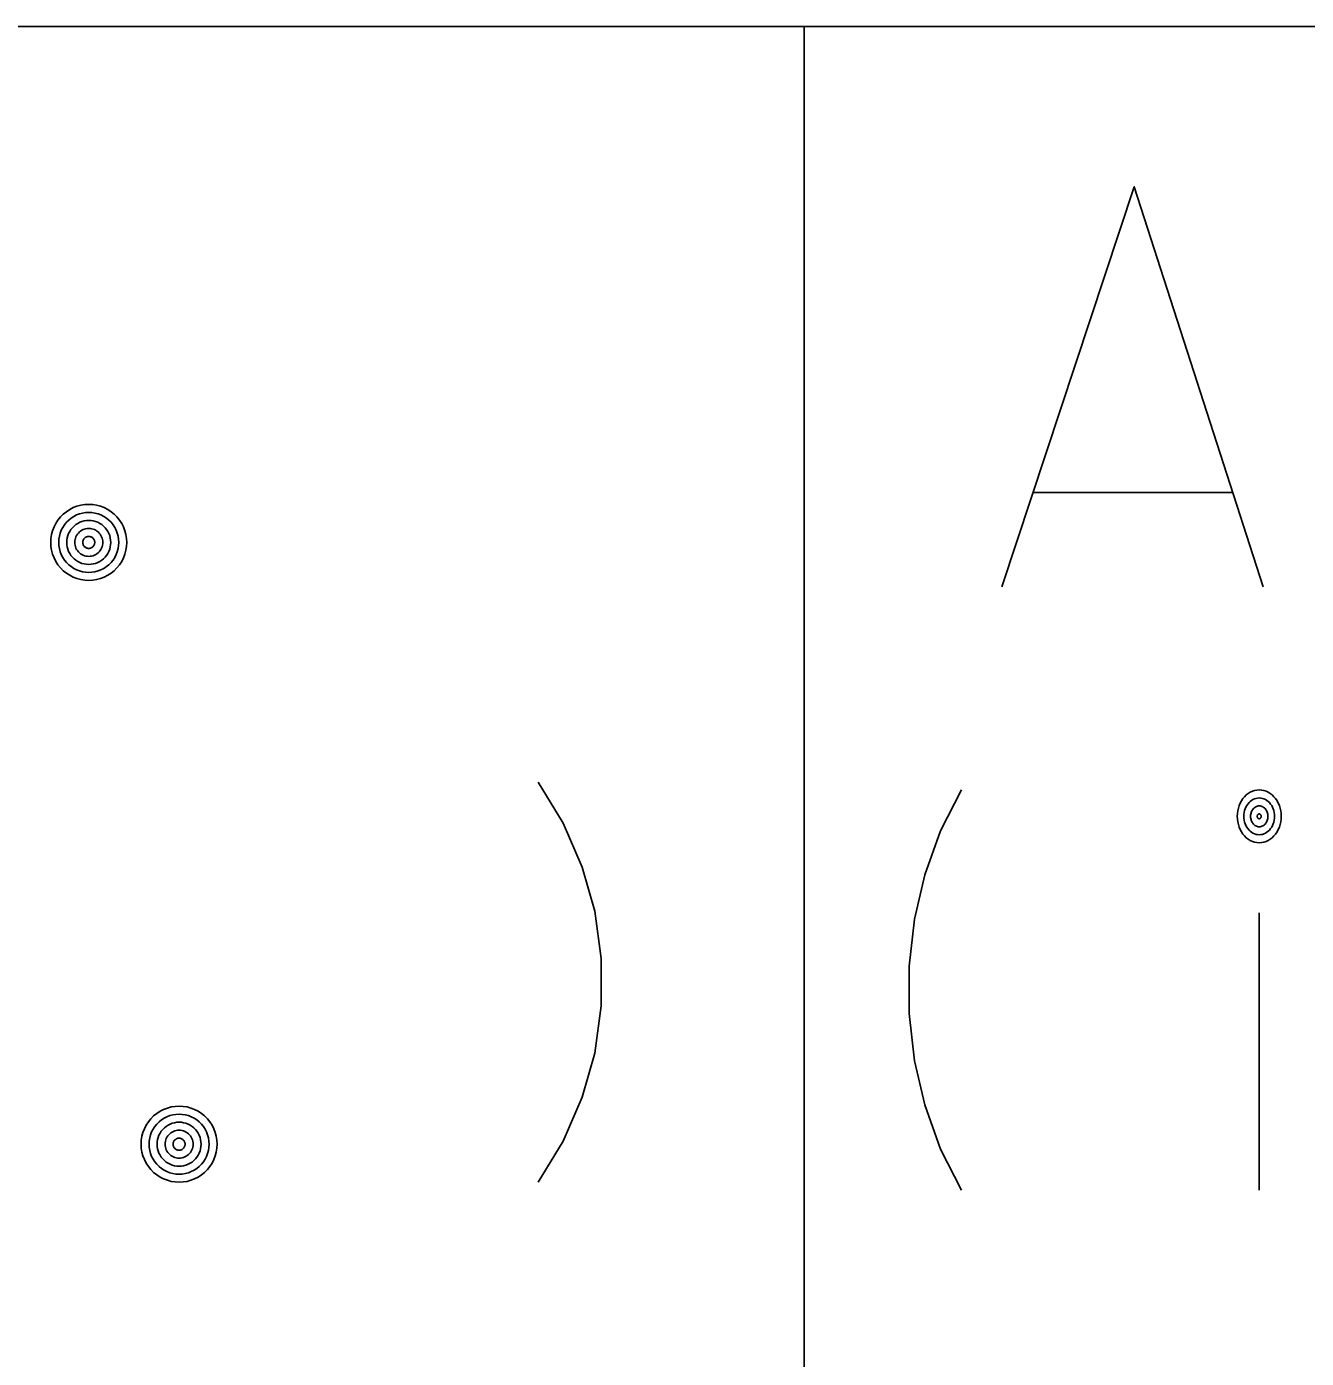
# Model space of a CAD drawing. Extents: x 635698 to 639877, y 296617 to 300175.
# Drawn here: x 639092.54 to 639102.13, y 299947.01 to 299957 of the extents above; entities that cross this region are included whole.
import ezdxf

# ---------------------------------------------------------------- set-up
doc = ezdxf.new("R2010")
doc.units = 0
doc.layers.add('1', color=7, linetype='Continuous')
doc.layers.add('3', color=7, linetype='Continuous')

msp = doc.modelspace()

# ---------------------------------------------------------------- linework, layer by layer
at = {"layer": '1'}
for p, q in [((639199.162, 299956.999), (639074.7148, 299956.999)), ((639098.3642, 299956.999), (639098.3642, 299833.2734))]:
    msp.add_line(p, q, dxfattribs=at)
at = {"layer": '3'}
for points in [[(639099.8478, 299952.7983), (639100.8399, 299955.7983), (639101.8081, 299952.7983)], [(639100.084, 299953.507), (639101.5723, 299953.507)], [(639093.2859, 299953.1319), (639093.2845, 299953.1615), (639093.2797, 299953.1912), (639093.272, 299953.2198), (639093.2614, 299953.2476), (639093.2478, 299953.2743), (639093.2314, 299953.2992), (639093.2127, 299953.3223), (639093.1914, 299953.3436), (639093.1684, 299953.3622), (639093.1435, 299953.3787), (639093.1167, 299953.3923), (639093.0889, 299953.4029), (639093.0603, 299953.4106), (639093.0307, 299953.4153), (639093.001, 299953.4168), (639092.971, 299953.4153), (639092.9417, 299953.4106), (639092.9128, 299953.4029), (639092.8849, 299953.3923), (639092.8586, 299953.3787), (639092.8333, 299953.3622), (639092.8102, 299953.3436), (639092.789, 299953.3223), (639092.7703, 299953.2992), (639092.7542, 299953.2743), (639092.7406, 299953.2476), (639092.73, 299953.2198), (639092.7223, 299953.1912), (639092.7176, 299953.1615), (639092.7161, 299953.1319), (639092.7176, 299953.1019), (639092.7223, 299953.0726), (639092.73, 299953.0436), (639092.7406, 299953.0158), (639092.7542, 299952.9894), (639092.7703, 299952.9642), (639092.789, 299952.9411), (639092.8102, 299952.9198), (639092.8333, 299952.9012), (639092.8586, 299952.8851), (639092.8849, 299952.8715), (639092.9128, 299952.8609), (639092.9417, 299952.8532), (639092.971, 299952.8484), (639093.001, 299952.847), (639093.0307, 299952.8484), (639093.0603, 299952.8532), (639093.0889, 299952.8609), (639093.1167, 299952.8715), (639093.1435, 299952.8851), (639093.1684, 299952.9012), (639093.1914, 299952.9198), (639093.2127, 299952.9411), (639093.2314, 299952.9642), (639093.2478, 299952.9894), (639093.2614, 299953.0158), (639093.272, 299953.0436), (639093.2797, 299953.0726), (639093.2845, 299953.1019), (639093.2859, 299953.1319)], [(639093.2259, 299953.1319), (639093.2248, 299953.1553), (639093.2211, 299953.1784), (639093.2149, 299953.2015), (639093.2065, 299953.2234), (639093.1958, 299953.2443), (639093.183, 299953.2641), (639093.168, 299953.2824), (639093.1515, 299953.2989), (639093.1332, 299953.3139), (639093.1134, 299953.3267), (639093.0926, 299953.3373), (639093.0706, 299953.3458), (639093.0475, 299953.352), (639093.0245, 299953.3556), (639093.001, 299953.3567), (639092.9776, 299953.3556), (639092.9541, 299953.352), (639092.9314, 299953.3458), (639092.9095, 299953.3373), (639092.8886, 299953.3267), (639092.8688, 299953.3139), (639092.8505, 299953.2989), (639092.8337, 299953.2824), (639092.819, 299953.2641), (639092.8062, 299953.2443), (639092.7952, 299953.2234), (639092.7868, 299953.2015), (639092.7809, 299953.1784), (639092.7773, 299953.1553), (639092.7758, 299953.1319), (639092.7773, 299953.1084), (639092.7809, 299953.085), (639092.7868, 299953.0623), (639092.7952, 299953.0403), (639092.8062, 299953.0195), (639092.819, 299952.9997), (639092.8337, 299952.9814), (639092.8505, 299952.9645), (639092.8688, 299952.9499), (639092.8886, 299952.9371), (639092.9095, 299952.9261), (639092.9314, 299952.9177), (639092.9541, 299952.9118), (639092.9776, 299952.9081), (639093.001, 299952.9067), (639093.0245, 299952.9081), (639093.0475, 299952.9118), (639093.0706, 299952.9177), (639093.0926, 299952.9261), (639093.1134, 299952.9371), (639093.1332, 299952.9499), (639093.1515, 299952.9645), (639093.168, 299952.9814), (639093.183, 299952.9997), (639093.1958, 299953.0195), (639093.2065, 299953.0403), (639093.2149, 299953.0623), (639093.2211, 299953.085), (639093.2248, 299953.1084), (639093.2259, 299953.1319)], [(639093.1658, 299953.1319), (639093.1651, 299953.1491), (639093.1621, 299953.1659), (639093.1578, 299953.1828), (639093.1515, 299953.1989), (639093.1438, 299953.2143), (639093.1343, 299953.2289), (639093.1237, 299953.2421), (639093.1112, 299953.2546), (639093.0981, 299953.2652), (639093.0834, 299953.2747), (639093.068, 299953.2824), (639093.0519, 299953.2886), (639093.0351, 299953.293), (639093.0182, 299953.2959), (639093.001, 299953.2967), (639092.9838, 299953.2959), (639092.9666, 299953.293), (639092.9501, 299953.2886), (639092.9336, 299953.2824), (639092.9183, 299953.2747), (639092.904, 299953.2652), (639092.8904, 299953.2546), (639092.8783, 299953.2421), (639092.8673, 299953.2289), (639092.8582, 299953.2143), (639092.8501, 299953.1989), (639092.8439, 299953.1828), (639092.8395, 299953.1659), (639092.837, 299953.1491), (639092.8359, 299953.1319), (639092.837, 299953.1147), (639092.8395, 299953.0975), (639092.8439, 299953.081), (639092.8501, 299953.0645), (639092.8582, 299953.0491), (639092.8673, 299953.0348), (639092.8783, 299953.0213), (639092.8904, 299953.0092), (639092.904, 299952.9982), (639092.9183, 299952.9891), (639092.9336, 299952.981), (639092.9501, 299952.9748), (639092.9666, 299952.9704), (639092.9838, 299952.9678), (639093.001, 299952.9667), (639093.0182, 299952.9678), (639093.0351, 299952.9704), (639093.0519, 299952.9748), (639093.068, 299952.981), (639093.0834, 299952.9891), (639093.0981, 299952.9982), (639093.1112, 299953.0092), (639093.1237, 299953.0213), (639093.1343, 299953.0348), (639093.1438, 299953.0491), (639093.1515, 299953.0645), (639093.1578, 299953.081), (639093.1621, 299953.0975), (639093.1651, 299953.1147), (639093.1658, 299953.1319)], [(639093.1058, 299953.1319), (639093.1054, 299953.1429), (639093.1036, 299953.1535), (639093.1006, 299953.1641), (639093.097, 299953.1744), (639093.0918, 299953.1843), (639093.086, 299953.1934), (639093.079, 299953.2022), (639093.0713, 299953.2099), (639093.0625, 299953.2168), (639093.0534, 299953.2227), (639093.0435, 299953.2278), (639093.0332, 299953.2315), (639093.0226, 299953.2344), (639093.012, 299953.2363), (639093.001, 299953.2366), (639092.99, 299953.2363), (639092.979, 299953.2344), (639092.9684, 299953.2315), (639092.9582, 299953.2278), (639092.9483, 299953.2227), (639092.9391, 299953.2168), (639092.9307, 299953.2099), (639092.923, 299953.2022), (639092.9161, 299953.1934), (639092.9098, 299953.1843), (639092.9051, 299953.1744), (639092.901, 299953.1641), (639092.8981, 299953.1535), (639092.8966, 299953.1429), (639092.8959, 299953.1319), (639092.8966, 299953.1209), (639092.8981, 299953.1099), (639092.901, 299953.0993), (639092.9051, 299953.089), (639092.9098, 299953.0792), (639092.9161, 299953.07), (639092.923, 299953.0616), (639092.9307, 299953.0539), (639092.9391, 299953.0469), (639092.9483, 299953.0407), (639092.9582, 299953.0359), (639092.9684, 299953.0319), (639092.979, 299953.029), (639092.99, 299953.0275), (639093.001, 299953.0268), (639093.012, 299953.0275), (639093.0226, 299953.029), (639093.0332, 299953.0319), (639093.0435, 299953.0359), (639093.0534, 299953.0407), (639093.0625, 299953.0469), (639093.0713, 299953.0539), (639093.079, 299953.0616), (639093.086, 299953.07), (639093.0918, 299953.0792), (639093.097, 299953.089), (639093.1006, 299953.0993), (639093.1036, 299953.1099), (639093.1054, 299953.1209), (639093.1058, 299953.1319)], [(639093.0461, 299953.1319), (639093.0457, 299953.1366), (639093.045, 299953.141), (639093.0439, 299953.1458), (639093.042, 299953.1502), (639093.0398, 299953.1542), (639093.0373, 299953.1583), (639093.0343, 299953.1619), (639093.031, 299953.1652), (639093.0274, 299953.1681), (639093.0234, 299953.1707), (639093.0193, 299953.1729), (639093.0149, 299953.1747), (639093.0102, 299953.1758), (639093.0058, 299953.1766), (639093.001, 299953.1769), (639092.9963, 299953.1766), (639092.9915, 299953.1758), (639092.9871, 299953.1747), (639092.9827, 299953.1729), (639092.9783, 299953.1707), (639092.9746, 299953.1681), (639092.971, 299953.1652), (639092.9673, 299953.1619), (639092.9644, 299953.1583), (639092.9618, 299953.1542), (639092.9596, 299953.1502), (639092.9582, 299953.1458), (639092.9571, 299953.141), (639092.9563, 299953.1366), (639092.956, 299953.1319), (639092.9563, 299953.1271), (639092.9571, 299953.1224), (639092.9582, 299953.118), (639092.9596, 299953.1136), (639092.9618, 299953.1092), (639092.9644, 299953.1055), (639092.9673, 299953.1019), (639092.971, 299953.0982), (639092.9746, 299953.0953), (639092.9783, 299953.0927), (639092.9827, 299953.0905), (639092.9871, 299953.089), (639092.9915, 299953.0879), (639092.9963, 299953.0872), (639093.001, 299953.0868), (639093.0058, 299953.0872), (639093.0102, 299953.0879), (639093.0149, 299953.089), (639093.0193, 299953.0905), (639093.0234, 299953.0927), (639093.0274, 299953.0953), (639093.031, 299953.0982), (639093.0343, 299953.1019), (639093.0373, 299953.1055), (639093.0398, 299953.1092), (639093.042, 299953.1136), (639093.0439, 299953.118), (639093.045, 299953.1224), (639093.0457, 299953.1271), (639093.0461, 299953.1319)], [(639096.3702, 299948.3349), (639096.5591, 299948.6421), (639096.7009, 299948.9728), (639096.7953, 299949.3031), (639096.8426, 299949.6576), (639096.8426, 299950.0121), (639096.7953, 299950.3666), (639096.7009, 299950.6969), (639096.5591, 299951.0276), (639096.3702, 299951.3349)], [(639099.5459, 299948.2761), (639099.3884, 299948.5833), (639099.2703, 299948.914), (639099.1916, 299949.2443), (639099.1522, 299949.5988), (639099.1522, 299949.9533), (639099.1916, 299950.3078), (639099.2703, 299950.6381), (639099.3884, 299950.9688), (639099.5459, 299951.2761)], [(639101.9424, 299951.078), (639101.9415, 299951.0985), (639101.9391, 299951.119), (639101.9345, 299951.1391), (639101.9284, 299951.1585), (639101.9205, 299951.1768), (639101.911, 299951.1944), (639101.9, 299951.2105), (639101.8878, 299951.2252), (639101.8747, 299951.238), (639101.86, 299951.2493), (639101.8448, 299951.2589), (639101.8286, 299951.2662), (639101.8118, 299951.2717), (639101.7947, 299951.275), (639101.7776, 299951.2757), (639101.7602, 299951.275), (639101.7431, 299951.2717), (639101.7267, 299951.2662), (639101.7105, 299951.2589), (639101.6949, 299951.2493), (639101.6806, 299951.238), (639101.6672, 299951.2252), (639101.6549, 299951.2105), (639101.644, 299951.1944), (639101.6348, 299951.1768), (639101.6269, 299951.1585), (639101.6208, 299951.1391), (639101.6162, 299951.119), (639101.6134, 299951.0985), (639101.6125, 299951.078), (639101.6134, 299951.0571), (639101.6162, 299951.0366), (639101.6208, 299951.0168), (639101.6269, 299950.9974), (639101.6348, 299950.9791), (639101.644, 299950.9615), (639101.6549, 299950.9454), (639101.6672, 299950.9307), (639101.6806, 299950.9176), (639101.6949, 299950.9066), (639101.7105, 299950.8971), (639101.7267, 299950.8897), (639101.7431, 299950.8842), (639101.7602, 299950.8809), (639101.7776, 299950.8798), (639101.7947, 299950.8809), (639101.8118, 299950.8842), (639101.8286, 299950.8897), (639101.8448, 299950.8971), (639101.86, 299950.9066), (639101.8747, 299950.9179), (639101.8878, 299950.9307), (639101.9003, 299950.9454), (639101.911, 299950.9615), (639101.9205, 299950.9791), (639101.9284, 299950.9974), (639101.9345, 299951.0168), (639101.9391, 299951.0366), (639101.9415, 299951.0571), (639101.9424, 299951.078)], [(639101.8927, 299951.078), (639101.8918, 299951.0922), (639101.8899, 299951.1065), (639101.8869, 299951.1204), (639101.8826, 299951.134), (639101.8771, 299951.1468), (639101.8707, 299951.1589), (639101.8631, 299951.1702), (639101.8545, 299951.1805), (639101.8451, 299951.1897), (639101.835, 299951.1973), (639101.8243, 299951.2039), (639101.813, 299951.2091), (639101.8014, 299951.2127), (639101.7895, 299951.2153), (639101.7776, 299951.216), (639101.7654, 299951.2153), (639101.7535, 299951.2127), (639101.7419, 299951.2091), (639101.7306, 299951.2039), (639101.7199, 299951.1973), (639101.7099, 299951.1897), (639101.7007, 299951.1805), (639101.6922, 299951.1702), (639101.6845, 299951.1589), (639101.6778, 299951.1468), (639101.6726, 299951.134), (639101.6681, 299951.1204), (639101.665, 299951.1065), (639101.6632, 299951.0922), (639101.6626, 299951.078), (639101.6632, 299951.0633), (639101.665, 299951.0494), (639101.6681, 299951.0351), (639101.6726, 299951.0219), (639101.6778, 299951.0087), (639101.6845, 299950.9967), (639101.6922, 299950.9857), (639101.7007, 299950.9754), (639101.7099, 299950.9663), (639101.7199, 299950.9586), (639101.7306, 299950.952), (639101.7419, 299950.9469), (639101.7535, 299950.9428), (639101.7654, 299950.9406), (639101.7776, 299950.9399), (639101.7895, 299950.9406), (639101.8014, 299950.9428), (639101.813, 299950.9469), (639101.8243, 299950.952), (639101.835, 299950.9586), (639101.8451, 299950.9663), (639101.8545, 299950.9754), (639101.8631, 299950.9857), (639101.8707, 299950.9967), (639101.8771, 299951.0087), (639101.8826, 299951.0219), (639101.8869, 299951.0351), (639101.8899, 299951.0494), (639101.8918, 299951.0633), (639101.8927, 299951.078)], [(639101.8426, 299951.078), (639101.8423, 299951.086), (639101.8411, 299951.0941), (639101.8393, 299951.1021), (639101.8368, 299951.1095), (639101.8338, 299951.1168), (639101.8301, 299951.1237), (639101.8258, 299951.13), (639101.821, 299951.1358), (639101.8158, 299951.141), (639101.81, 299951.1453), (639101.8039, 299951.149), (639101.7978, 299951.1519), (639101.7911, 299951.1541), (639101.7843, 299951.1556), (639101.7776, 299951.156), (639101.7706, 299951.1556), (639101.7639, 299951.1541), (639101.7575, 299951.1519), (639101.7511, 299951.149), (639101.745, 299951.1453), (639101.7395, 299951.141), (639101.734, 299951.1358), (639101.7291, 299951.13), (639101.7248, 299951.1237), (639101.7212, 299951.1168), (639101.7181, 299951.1095), (639101.7157, 299951.1021), (639101.7138, 299951.0941), (639101.7129, 299951.086), (639101.7126, 299951.078), (639101.7129, 299951.0699), (639101.7138, 299951.0618), (639101.7157, 299951.0538), (639101.7181, 299951.0461), (639101.7212, 299951.0388), (639101.7248, 299951.0322), (639101.7291, 299951.0256), (639101.734, 299951.0201), (639101.7395, 299951.015), (639101.745, 299951.0102), (639101.7511, 299951.0066), (639101.7575, 299951.0036), (639101.7639, 299951.0018), (639101.7706, 299951.0003), (639101.7776, 299951), (639101.7843, 299951.0003), (639101.7911, 299951.0018), (639101.7978, 299951.0036), (639101.8039, 299951.0066), (639101.81, 299951.0102), (639101.8158, 299951.015), (639101.821, 299951.0201), (639101.8258, 299951.0256), (639101.8301, 299951.0322), (639101.8338, 299951.0388), (639101.8368, 299951.0461), (639101.8393, 299951.0538), (639101.8411, 299951.0618), (639101.8423, 299951.0699), (639101.8426, 299951.078)], [(639101.7926, 299951.078), (639101.7926, 299951.0798), (639101.7923, 299951.0816), (639101.7917, 299951.0835), (639101.7914, 299951.0853), (639101.7904, 299951.0868), (639101.7895, 299951.0886), (639101.7886, 299951.09), (639101.7877, 299951.0911), (639101.7865, 299951.0926), (639101.785, 299951.0933), (639101.7837, 299951.0944), (639101.7822, 299951.0952), (639101.7807, 299951.0955), (639101.7792, 299951.0959), (639101.7776, 299951.0959), (639101.7761, 299951.0959), (639101.7746, 299951.0955), (639101.7731, 299951.0952), (639101.7715, 299951.0944), (639101.77, 299951.0933), (639101.7688, 299951.0926), (639101.7676, 299951.0911), (639101.7663, 299951.09), (639101.7654, 299951.0886), (639101.7645, 299951.0868), (639101.7639, 299951.0853), (639101.7633, 299951.0835), (639101.763, 299951.0816), (639101.7627, 299951.0798), (639101.7627, 299951.078), (639101.7627, 299951.0761), (639101.763, 299951.0743), (639101.7633, 299951.0725), (639101.7639, 299951.0706), (639101.7645, 299951.0688), (639101.7654, 299951.0673), (639101.7663, 299951.0659), (639101.7676, 299951.0644), (639101.7688, 299951.0633), (639101.77, 299951.0622), (639101.7715, 299951.0615), (639101.7731, 299951.0608), (639101.7746, 299951.0604), (639101.7761, 299951.06), (639101.7776, 299951.06), (639101.7792, 299951.06), (639101.7807, 299951.0604), (639101.7822, 299951.0608), (639101.7837, 299951.0615), (639101.785, 299951.0622), (639101.7865, 299951.0633), (639101.7877, 299951.0644), (639101.7886, 299951.0659), (639101.7895, 299951.0673), (639101.7904, 299951.0688), (639101.7914, 299951.0706), (639101.7917, 299951.0725), (639101.7923, 299951.0743), (639101.7926, 299951.0761), (639101.7926, 299951.078)], [(639101.7776, 299948.2761), (639101.7776, 299950.3547)], [(639093.9634, 299948.6198), (639093.962, 299948.6494), (639093.9572, 299948.6791), (639093.9495, 299948.7077), (639093.9389, 299948.7355), (639093.9253, 299948.7622), (639093.9089, 299948.7871), (639093.8902, 299948.8102), (639093.8689, 299948.8315), (639093.8459, 299948.8501), (639093.821, 299948.8666), (639093.7942, 299948.8802), (639093.7664, 299948.8908), (639093.7378, 299948.8985), (639093.7082, 299948.9032), (639093.6785, 299948.9047), (639093.6485, 299948.9032), (639093.6192, 299948.8985), (639093.5903, 299948.8908), (639093.5624, 299948.8802), (639093.5361, 299948.8666), (639093.5108, 299948.8501), (639093.4877, 299948.8315), (639093.4665, 299948.8102), (639093.4478, 299948.7871), (639093.4317, 299948.7622), (639093.4181, 299948.7355), (639093.4075, 299948.7077), (639093.3998, 299948.6791), (639093.3951, 299948.6494), (639093.3936, 299948.6198), (639093.3951, 299948.5898), (639093.3998, 299948.5605), (639093.4075, 299948.5315), (639093.4181, 299948.5037), (639093.4317, 299948.4773), (639093.4478, 299948.4521), (639093.4665, 299948.429), (639093.4877, 299948.4077), (639093.5108, 299948.3891), (639093.5361, 299948.373), (639093.5624, 299948.3594), (639093.5903, 299948.3488), (639093.6192, 299948.3411), (639093.6485, 299948.3363), (639093.6785, 299948.3349), (639093.7082, 299948.3363), (639093.7378, 299948.3411), (639093.7664, 299948.3488), (639093.7942, 299948.3594), (639093.821, 299948.373), (639093.8459, 299948.3891), (639093.8689, 299948.4077), (639093.8902, 299948.429), (639093.9089, 299948.4521), (639093.9253, 299948.4773), (639093.9389, 299948.5037), (639093.9495, 299948.5315), (639093.9572, 299948.5605), (639093.962, 299948.5898), (639093.9634, 299948.6198)], [(639093.9034, 299948.6198), (639093.9023, 299948.6432), (639093.8986, 299948.6663), (639093.8924, 299948.6894), (639093.884, 299948.7113), (639093.8733, 299948.7322), (639093.8605, 299948.752), (639093.8455, 299948.7703), (639093.829, 299948.7868), (639093.8107, 299948.8018), (639093.7909, 299948.8146), (639093.7701, 299948.8252), (639093.7481, 299948.8337), (639093.725, 299948.8399), (639093.702, 299948.8435), (639093.6785, 299948.8446), (639093.6551, 299948.8435), (639093.6316, 299948.8399), (639093.6089, 299948.8337), (639093.587, 299948.8252), (639093.5661, 299948.8146), (639093.5463, 299948.8018), (639093.528, 299948.7868), (639093.5112, 299948.7703), (639093.4965, 299948.752), (639093.4837, 299948.7322), (639093.4727, 299948.7113), (639093.4643, 299948.6894), (639093.4584, 299948.6663), (639093.4548, 299948.6432), (639093.4533, 299948.6198), (639093.4548, 299948.5963), (639093.4584, 299948.5729), (639093.4643, 299948.5502), (639093.4727, 299948.5282), (639093.4837, 299948.5074), (639093.4965, 299948.4876), (639093.5112, 299948.4693), (639093.528, 299948.4524), (639093.5463, 299948.4378), (639093.5661, 299948.425), (639093.587, 299948.414), (639093.6089, 299948.4056), (639093.6316, 299948.3997), (639093.6551, 299948.396), (639093.6785, 299948.3946), (639093.702, 299948.396), (639093.725, 299948.3997), (639093.7481, 299948.4056), (639093.7701, 299948.414), (639093.7909, 299948.425), (639093.8107, 299948.4378), (639093.829, 299948.4524), (639093.8455, 299948.4693), (639093.8605, 299948.4876), (639093.8733, 299948.5074), (639093.884, 299948.5282), (639093.8924, 299948.5502), (639093.8986, 299948.5729), (639093.9023, 299948.5963), (639093.9034, 299948.6198)], [(639093.8433, 299948.6198), (639093.8426, 299948.637), (639093.8397, 299948.6538), (639093.8353, 299948.6707), (639093.829, 299948.6868), (639093.8213, 299948.7022), (639093.8118, 299948.7168), (639093.8012, 299948.73), (639093.7887, 299948.7425), (639093.7756, 299948.7531), (639093.7609, 299948.7626), (639093.7455, 299948.7703), (639093.7294, 299948.7765), (639093.7126, 299948.7809), (639093.6957, 299948.7838), (639093.6785, 299948.7846), (639093.6613, 299948.7838), (639093.6441, 299948.7809), (639093.6276, 299948.7765), (639093.6111, 299948.7703), (639093.5958, 299948.7626), (639093.5815, 299948.7531), (639093.5679, 299948.7425), (639093.5558, 299948.73), (639093.5449, 299948.7168), (639093.5357, 299948.7022), (639093.5276, 299948.6868), (639093.5214, 299948.6707), (639093.517, 299948.6538), (639093.5145, 299948.637), (639093.5134, 299948.6198), (639093.5145, 299948.6026), (639093.517, 299948.5854), (639093.5214, 299948.5689), (639093.5276, 299948.5524), (639093.5357, 299948.537), (639093.5449, 299948.5227), (639093.5558, 299948.5092), (639093.5679, 299948.4971), (639093.5815, 299948.4861), (639093.5958, 299948.477), (639093.6111, 299948.4689), (639093.6276, 299948.4627), (639093.6441, 299948.4583), (639093.6613, 299948.4557), (639093.6785, 299948.4546), (639093.6957, 299948.4557), (639093.7126, 299948.4583), (639093.7294, 299948.4627), (639093.7455, 299948.4689), (639093.7609, 299948.477), (639093.7756, 299948.4861), (639093.7887, 299948.4971), (639093.8012, 299948.5092), (639093.8118, 299948.5227), (639093.8213, 299948.537), (639093.829, 299948.5524), (639093.8353, 299948.5689), (639093.8397, 299948.5854), (639093.8426, 299948.6026), (639093.8433, 299948.6198)], [(639093.7833, 299948.6198), (639093.7829, 299948.6308), (639093.7811, 299948.6414), (639093.7781, 299948.652), (639093.7745, 299948.6623), (639093.7693, 299948.6722), (639093.7635, 299948.6813), (639093.7565, 299948.6901), (639093.7488, 299948.6978), (639093.74, 299948.7047), (639093.7309, 299948.7106), (639093.721, 299948.7157), (639093.7107, 299948.7194), (639093.7001, 299948.7223), (639093.6895, 299948.7242), (639093.6785, 299948.7245), (639093.6675, 299948.7242), (639093.6565, 299948.7223), (639093.6459, 299948.7194), (639093.6357, 299948.7157), (639093.6258, 299948.7106), (639093.6166, 299948.7047), (639093.6082, 299948.6978), (639093.6005, 299948.6901), (639093.5936, 299948.6813), (639093.5873, 299948.6722), (639093.5826, 299948.6623), (639093.5785, 299948.652), (639093.5756, 299948.6414), (639093.5741, 299948.6308), (639093.5734, 299948.6198), (639093.5741, 299948.6088), (639093.5756, 299948.5978), (639093.5785, 299948.5872), (639093.5826, 299948.5769), (639093.5873, 299948.5671), (639093.5936, 299948.5579), (639093.6005, 299948.5495), (639093.6082, 299948.5418), (639093.6166, 299948.5348), (639093.6258, 299948.5286), (639093.6357, 299948.5238), (639093.6459, 299948.5198), (639093.6565, 299948.5169), (639093.6675, 299948.5154), (639093.6785, 299948.5147), (639093.6895, 299948.5154), (639093.7001, 299948.5169), (639093.7107, 299948.5198), (639093.721, 299948.5238), (639093.7309, 299948.5286), (639093.74, 299948.5348), (639093.7488, 299948.5418), (639093.7565, 299948.5495), (639093.7635, 299948.5579), (639093.7693, 299948.5671), (639093.7745, 299948.5769), (639093.7781, 299948.5872), (639093.7811, 299948.5978), (639093.7829, 299948.6088), (639093.7833, 299948.6198)], [(639093.7236, 299948.6198), (639093.7232, 299948.6245), (639093.7225, 299948.6289), (639093.7214, 299948.6337), (639093.7195, 299948.6381), (639093.7173, 299948.6421), (639093.7148, 299948.6462), (639093.7118, 299948.6498), (639093.7085, 299948.6531), (639093.7049, 299948.656), (639093.7009, 299948.6586), (639093.6968, 299948.6608), (639093.6924, 299948.6626), (639093.6877, 299948.6637), (639093.6833, 299948.6645), (639093.6785, 299948.6648), (639093.6738, 299948.6645), (639093.669, 299948.6637), (639093.6646, 299948.6626), (639093.6602, 299948.6608), (639093.6558, 299948.6586), (639093.6522, 299948.656), (639093.6485, 299948.6531), (639093.6448, 299948.6498), (639093.6419, 299948.6462), (639093.6393, 299948.6421), (639093.6371, 299948.6381), (639093.6357, 299948.6337), (639093.6346, 299948.6289), (639093.6338, 299948.6245), (639093.6335, 299948.6198), (639093.6338, 299948.615), (639093.6346, 299948.6103), (639093.6357, 299948.6059), (639093.6371, 299948.6015), (639093.6393, 299948.5971), (639093.6419, 299948.5934), (639093.6448, 299948.5898), (639093.6485, 299948.5861), (639093.6522, 299948.5832), (639093.6558, 299948.5806), (639093.6602, 299948.5784), (639093.6646, 299948.5769), (639093.669, 299948.5758), (639093.6738, 299948.5751), (639093.6785, 299948.5747), (639093.6833, 299948.5751), (639093.6877, 299948.5758), (639093.6924, 299948.5769), (639093.6968, 299948.5784), (639093.7009, 299948.5806), (639093.7049, 299948.5832), (639093.7085, 299948.5861), (639093.7118, 299948.5898), (639093.7148, 299948.5934), (639093.7173, 299948.5971), (639093.7195, 299948.6015), (639093.7214, 299948.6059), (639093.7225, 299948.6103), (639093.7232, 299948.615), (639093.7236, 299948.6198)]]:
    msp.add_lwpolyline(points, dxfattribs=at)

doc.saveas('drawing.dxf')
